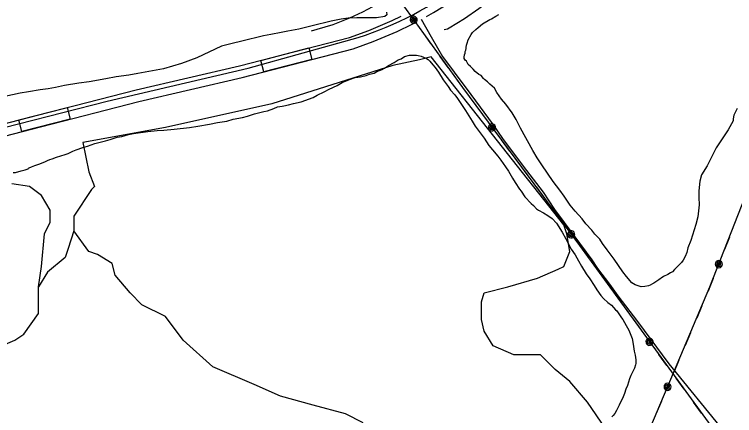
# Model space of a CAD drawing. Extents: x 3250478 to 3288318, y 788638 to 816472.
# Drawn here: x 3277399 to 3279207, y 810787 to 811795 of the extents above; entities that cross this region are included whole.
import ezdxf

# ---------------------------------------------------------------- set-up
doc = ezdxf.new("R2010")
doc.units = 0
for name, color, linetype in [('V-ROAD-CNTR', 7, 'Continuous'), ('V-SITE-VEGE', 7, 'Continuous'), ('V-TOPO-SHOR', 7, 'Continuous'), ('V-UTIL-LINE', 7, 'Continuous')]:
    doc.layers.add(name, color=color, linetype=linetype)

msp = doc.modelspace()

# ---------------------------------------------------------------- linework, layer by layer
at = {"layer": 'V-ROAD-CNTR'}
for points in [[(3278433.4, 811789.7), (3278451.2, 811799.7), (3278536.6, 811852.4), (3278625.1, 811920), (3278657.5, 811949.4), (3278684.5, 811980.7), (3278722.1, 812026.8), (3278747.2, 812061.7), (3278828.1, 812194.2)], [(3275713.1, 811107.5), (3275770.5, 811119.6), (3275826.2, 811133), (3275906.5, 811152.4), (3275976.3, 811167.1), (3276051.9, 811187.1), (3276134.8, 811208.5), (3276233.2, 811232.6), (3276317.3, 811252.6), (3276410.5, 811278.1), (3276472, 811293), (3276801.9, 811377.5), (3276988.8, 811423.2), (3277253.4, 811489), (3277456.8, 811541.7), (3277704.8, 811605.1), (3277963.8, 811665.3), (3278240.3, 811736.8), (3278289, 811754.4), (3278347.7, 811779), (3278370, 811790.1)], [(3275719.3, 811078.1), (3275777.1, 811090.3), (3275833.3, 811103.8), (3275913.2, 811123.1), (3275983.2, 811137.9), (3276059.5, 811158.1), (3276142.2, 811179.4), (3276240.2, 811203.4), (3276324.8, 811223.6), (3276418, 811249), (3276479.3, 811263.9), (3276809.2, 811348.4), (3276996, 811394.1), (3277260.8, 811459.9), (3277464.3, 811512.6), (3277711.9, 811575.9), (3277971, 811636.1), (3278249.2, 811708.1), (3278299.9, 811726.5), (3278360.2, 811751.7), (3278397.3, 811770.1), (3278407.2, 811775.4)], [(3278420.1, 811782.3), (3278444.8, 811737.9), (3278461.2, 811710.7), (3278474, 811689.1), (3278503, 811649.9), (3278544.4, 811593.3), (3278600.4, 811517.4), (3278624.3, 811483.3), (3278676.4, 811413.9), (3278726.6, 811348.6), (3278755, 811305), (3278803.6, 811239.9), (3278848.3, 811178.5), (3278863, 811156.3), (3278892.8, 811117), (3278913.3, 811087.9), (3278962.8, 811023.6)], [(3274560.9, 811557.2), (3274664.4, 811519.2), (3274791.6, 811469.9), (3275154.4, 811315.2), (3275490.2, 811169.5), (3275638, 811110.3), (3275719.2, 811101.4), (3275827.7, 811123.8), (3276119.4, 811193.1), (3276590, 811315.2), (3276809, 811371.1), (3277297.1, 811491.4), (3277632.2, 811576.9), (3277985.9, 811659.5), (3278262.2, 811736.7)], [(3278962.8, 811023.6), (3279041.4, 810917.3), (3279177.7, 810749.9), (3279202.1, 810699.1), (3279261.7, 810614), (3279412.3, 810413.1), (3279597.3, 810161.5), (3279821.4, 809857.1), (3279945.4, 809686.4), (3279989, 809620.7), (3280067.7, 809498.1), (3280226.7, 809202.5)]]:
    msp.add_lwpolyline(points, dxfattribs=at)
for points in [[(3278017.3, 811679.1), (3278138.3, 811710.4), (3278145.9, 811681.4), (3278024.9, 811650.1)], [(3277410.5, 811529.8), (3277531.6, 811560.8), (3277539.1, 811531.7), (3277418, 811500.8)]]:
    msp.add_lwpolyline(points, close=True, dxfattribs=at)
msp.add_arc((3277985.8, 812593.3), 900.1, 287.8825, 306.9855, dxfattribs=at)
at = {"layer": 'V-SITE-VEGE'}
for p, q in [((3278236.5, 811785.1), (3278219.2, 811782.7)), ((3278258.7, 811786.2), (3278236.5, 811785.1)), ((3278308, 811785.9), (3278258.7, 811786.2)), ((3278329, 811789.5), (3278308, 811785.9)), ((3278334, 811793.2), (3278329, 811789.5)), ((3278332.8, 811800.6), (3278334, 811793.2)), ((3278596.6, 811783.4), (3278607.2, 811790.1)), ((3278607.2, 811790.1), (3278614.8, 811794.6)), ((3278159.9, 811769.4), (3278146.3, 811765.8)), ((3278180.9, 811774.3), (3278159.9, 811769.4)), ((3278194.5, 811777.9), (3278180.9, 811774.3)), ((3278219.2, 811782.7), (3278194.5, 811777.9)), ((3278563.2, 811762), (3278573.8, 811771)), ((3278573.8, 811771), (3278592, 811781.7)), ((3278592, 811781.7), (3278596.6, 811783.4)), ((3278068.4, 811749), (3278042.5, 811744.2)), ((3278085.7, 811752.6), (3278068.4, 811749)), ((3278112.9, 811757.4), (3278085.7, 811752.6)), ((3278126.5, 811761), (3278112.9, 811757.4)), ((3278146.3, 811765.8), (3278126.5, 811761)), ((3278545.6, 811744.3), (3278549.1, 811748.9)), ((3278549.1, 811748.9), (3278557.4, 811756.3)), ((3278557.4, 811756.3), (3278563.2, 811762)), ((3278024, 811740.6), (3277969.6, 811727.3)), ((3278042.5, 811744.2), (3278024, 811740.6)), ((3278535.3, 811722.5), (3278538.4, 811730.6)), ((3278538.4, 811730.6), (3278545.6, 811744.3)), ((3277918.9, 811715.2), (3277857.1, 811685.9)), ((3277946.1, 811721.2), (3277918.9, 811715.2)), ((3277969.6, 811727.3), (3277946.1, 811721.2)), ((3278532.8, 811711.6), (3278533.5, 811717.3)), ((3278533.5, 811717.3), (3278535.3, 811722.5)), ((3278529, 811693.1), (3278530.2, 811697.1)), ((3278530.2, 811697.1), (3278530.9, 811701.2)), ((3278530.9, 811701.2), (3278532.1, 811704.6)), ((3278532.1, 811704.6), (3278532.8, 811708.7)), ((3278532.8, 811708.7), (3278532.8, 811711.6)), ((3277857.1, 811685.9), (3277818.7, 811671.3)), ((3278527.7, 811687.3), (3278529, 811693.1)), ((3278527.7, 811683.9), (3278527.7, 811687.3)), ((3278530.5, 811679.8), (3278527.7, 811683.9)), ((3278533.9, 811676.8), (3278530.5, 811679.8)), ((3278538.4, 811669.2), (3278533.9, 811676.8)), ((3277773, 811658), (3277708.8, 811646)), ((3277818.7, 811671.3), (3277773, 811658)), ((3278543.5, 811663.9), (3278538.4, 811669.2)), ((3278550.9, 811656.8), (3278543.5, 811663.9)), ((3277686.5, 811642.4), (3277654.4, 811637.7)), ((3277708.8, 811646), (3277686.5, 811642.4)), ((3278556, 811650.9), (3278550.9, 811656.8)), ((3278564.6, 811643.8), (3278556, 811650.9)), ((3278570.3, 811640.8), (3278564.6, 811643.8)), ((3278576.6, 811633.8), (3278570.3, 811640.8)), ((3277560.5, 811622.1), (3277524.7, 811616.1)), ((3277586.5, 811625.7), (3277560.5, 811622.1)), ((3277628.5, 811632.9), (3277586.5, 811625.7)), ((3277654.4, 811637.7), (3277628.5, 811632.9)), ((3278578.9, 811631.4), (3278576.6, 811633.8)), ((3278586.3, 811624.9), (3278578.9, 811631.4)), ((3278592.5, 811619.6), (3278586.3, 811624.9)), ((3277464.2, 811605.4), (3277434.6, 811600.6)), ((3277484, 811607.7), (3277464.2, 811605.4)), ((3277502.5, 811611.3), (3277484, 811607.7)), ((3277524.7, 811616.1), (3277502.5, 811611.3)), ((3278603.9, 811609), (3278592.5, 811619.6)), ((3278610.1, 811598.4), (3278603.9, 811609)), ((3277413.6, 811597), (3277375.3, 811588.6)), ((3277434.6, 811600.6), (3277413.6, 811597)), ((3278622, 811581.4), (3278610.1, 811598.4)), ((3278632.7, 811569.1), (3278622, 811581.4)), ((3278648.6, 811547.4), (3278632.7, 811569.1)), ((3279213.3, 811558.6), (3279204.9, 811542)), ((3278658.1, 811531), (3278648.6, 811547.4)), ((3279203, 811532.8), (3279202.9, 811527)), ((3279204.9, 811542), (3279203, 811532.8)), ((3278669.3, 811509.4), (3278658.1, 811531)), ((3279202.9, 811527), (3279190.9, 811505.2)), ((3278700.7, 811453.2), (3278669.3, 811509.4)), ((3279190.9, 811505.2), (3279177.2, 811484.6)), ((3279177.2, 811484.6), (3279160.6, 811460)), ((3279160.6, 811460), (3279156.4, 811451.4)), ((3278711.4, 811434.5), (3278700.7, 811453.2)), ((3279156.4, 811451.4), (3279146.2, 811431.3)), ((3278722.6, 811416.9), (3278711.4, 811434.5)), ((3279146.2, 811431.3), (3279137.7, 811414.1)), ((3278751.4, 811374.7), (3278722.6, 811416.9)), ((3279137.7, 811414.1), (3279124, 811391.8)), ((3279124, 811391.8), (3279119.1, 811376.2)), ((3278767.8, 811353), (3278751.4, 811374.7)), ((3279119.1, 811376.2), (3279116.9, 811351.9)), ((3278779.1, 811338.3), (3278767.8, 811353)), ((3279116.9, 811351.9), (3279117.2, 811334.6)), ((3278794.4, 811315.5), (3278779.1, 811338.3)), ((3279117.2, 811334.6), (3279118, 811316.6)), ((3278806.3, 811300.8), (3278794.4, 811315.5)), ((3279118, 811316.6), (3279114, 811286)), ((3278823.9, 811281.3), (3278806.3, 811300.8)), ((3278833.5, 811269), (3278823.9, 811281.3)), ((3279114, 811286), (3279109.6, 811267.5)), ((3278848.2, 811252.5), (3278833.5, 811269)), ((3279109.6, 811267.5), (3279096.7, 811226.7)), ((3278856.2, 811243.1), (3278848.2, 811252.5)), ((3278868.1, 811230.2), (3278856.2, 811243.1)), ((3278875.4, 811219.1), (3278868.1, 811230.2)), ((3279096.7, 811226.7), (3279089.5, 811208.3)), ((3278886.7, 811203.2), (3278875.4, 811219.1)), ((3279089.5, 811208.3), (3279086.4, 811196.7)), ((3278904.3, 811180.3), (3278886.7, 811203.2)), ((3279086.4, 811196.7), (3279082.7, 811187)), ((3278926.3, 811148.1), (3278904.3, 811180.3)), ((3279073.2, 811172.1), (3279067.3, 811165.8)), ((3279077.3, 811177.2), (3279073.2, 811172.1)), ((3279082.7, 811187), (3279077.3, 811177.2)), ((3279056.1, 811153.9), (3279050.8, 811148.7)), ((3279057.8, 811156.1), (3279056.1, 811153.9)), ((3279063.1, 811161.8), (3279057.8, 811156.1)), ((3279067.3, 811165.8), (3279063.1, 811161.8)), ((3278935.3, 811136.9), (3278926.3, 811148.1)), ((3278948.9, 811121), (3278935.3, 811136.9)), ((3279028.5, 811136.4), (3279022.7, 811132.5)), ((3279039.1, 811142), (3279028.5, 811136.4)), ((3279046.1, 811145.9), (3279039.1, 811142)), ((3279050.8, 811148.7), (3279046.1, 811145.9)), ((3278957.5, 811115.7), (3278948.9, 811121)), ((3278972.5, 811110.8), (3278957.5, 811115.7)), ((3279000.4, 811117.8), (3278994.6, 811115)), ((3279003.9, 811120.1), (3279000.4, 811117.8)), ((3279016.8, 811127.9), (3279003.9, 811120.1)), ((3279020.3, 811130.8), (3279016.8, 811127.9)), ((3279022.7, 811132.5), (3279020.3, 811130.8)), ((3278981.2, 811111.8), (3278972.5, 811110.8)), ((3278990.5, 811113.3), (3278981.2, 811111.8)), ((3278994.6, 811115), (3278990.5, 811113.3))]:
    msp.add_line(p, q, dxfattribs=at)
for points in [[(3277774, 811503.6), (3277800.1, 811506.6), (3277838.9, 811510.6), (3277859.2, 811513.7), (3277888.9, 811518.9), (3277908.6, 811523.2), (3277932.4, 811526.8), (3277948.2, 811531.8), (3277972, 811536), (3277984.2, 811539.2), (3278001.7, 811545.3), (3278012.1, 811547.4), (3278025.5, 811551.2), (3278034.2, 811552.8), (3278050, 811558.3), (3278059.9, 811562.2), (3278071.5, 811564.3), (3278075, 811565.4), (3278087.2, 811567.5), (3278099.4, 811570.7), (3278119.2, 811575), (3278148.9, 811586.1), (3278158.8, 811591.7), (3278176.4, 811600.6), (3278189.2, 811606.8), (3278209.1, 811616.3), (3278221.4, 811623.6), (3278240.6, 811631.3), (3278252.3, 811635.7), (3278258.1, 811637.4), (3278261, 811637.3), (3278267.9, 811637.8), (3278281.9, 811641), (3278290, 811644.3), (3278301.7, 811647), (3278308.7, 811650.9), (3278318, 811654.3), (3278322.1, 811655.9), (3278328, 811659.3), (3278330.9, 811661.5), (3278338.5, 811666), (3278352, 811673.9), (3278362.5, 811680.7), (3278369.5, 811683.4), (3278378.3, 811688.5), (3278390.5, 811692.3), (3278408.4, 811692), (3278412.5, 811691.3), (3278420, 811689.5), (3278433.2, 811683.5), (3278437.8, 811681.1), (3278441.8, 811676.9), (3278449.1, 811668.1), (3278454.8, 811661.6), (3278463.8, 811649.3), (3278475.6, 811630), (3278480.2, 811623.6), (3278488.1, 811613.6), (3278493.7, 811604.8), (3278504.5, 811593), (3278511.3, 811583.6), (3278519.8, 811571.3), (3278524.8, 811563.1), (3278531.6, 811553.1), (3278547.9, 811526.8), (3278555.2, 811513.9), (3278568.2, 811496.9), (3278577.8, 811484), (3278589.7, 811465.8), (3278598.7, 811454.7), (3278612.3, 811438.8), (3278620.3, 811428.8), (3278631.5, 811411.8), (3278639.5, 811401.3), (3278649.6, 811383.7), (3278655.7, 811372.6), (3278667, 811355.6), (3278671, 811350.9), (3278680.6, 811336.8), (3278695.9, 811319.8), (3278702.2, 811315), (3278709.6, 811306.8), (3278714.7, 811303.2), (3278727.3, 811296.6), (3278738.2, 811290.1), (3278749.1, 811282.3), (3278759.3, 811270.6), (3278773.9, 811247.7), (3278783.5, 811230.8), (3278796.9, 811205.6), (3278806.5, 811191), (3278814.9, 811175.8), (3278822.8, 811162.9), (3278834, 811143), (3278843, 811130.7), (3278854.3, 811113.7), (3278861.1, 811103.1), (3278870.7, 811089.1), (3278877.5, 811081.4), (3278888.3, 811071.4), (3278897.4, 811064.9)], [(3277396.3, 811397.5), (3277402.1, 811398), (3277416, 811401.8), (3277425.9, 811404.5), (3277433.5, 811407.3), (3277434.7, 811408.4), (3277436.4, 811409.5), (3277442.3, 811412.3), (3277450.4, 811415.1), (3277460.4, 811418.9), (3277475.5, 811424.5), (3277481.9, 811427.8), (3277488.3, 811430), (3277494.2, 811432.2), (3277505.2, 811436.1), (3277526.2, 811442.7), (3277533.8, 811445.4), (3277545.5, 811451), (3277554.2, 811454.3), (3277571.1, 811460.4), (3277582.8, 811464.2), (3277601.4, 811470.8), (3277627.6, 811477.3), (3277639.2, 811480.6), (3277657.3, 811486), (3277668.9, 811488.2), (3277685.2, 811493.1), (3277698.5, 811495.7), (3277734.5, 811500.9), (3277757.7, 811503.3), (3277774, 811503.6)], [(3278897.4, 811064.9), (3278907.6, 811053.1), (3278911.1, 811050.1), (3278922.9, 811033.1), (3278926.3, 811028.4), (3278934.7, 811013.2), (3278941.5, 811001.5), (3278949.2, 810981.1), (3278952.4, 810966.6), (3278955, 810949.2), (3278957.1, 810939.3), (3278958.7, 810927.7), (3278958.5, 810917.9), (3278957.9, 810915), (3278955.4, 810906.3), (3278952.4, 810900), (3278946.4, 810888)], [(3278946.4, 810888), (3278943.3, 810879.9), (3278937.8, 810862.6), (3278933.6, 810854), (3278930.5, 810842.5), (3278926.9, 810834.5), (3278917.2, 810813.8), (3278910.6, 810800), (3278906.4, 810792.6), (3278902.3, 810787.4), (3278898.8, 810784.6)]]:
    msp.add_lwpolyline(points, dxfattribs=at)
at = {"layer": 'V-TOPO-SHOR'}
for points in [[(3278329.7, 811832.6), (3278298.2, 811813.9), (3278272.7, 811800.4), (3278240.4, 811785.4), (3278198.4, 811768.6), (3278157.9, 811756.3), (3278144.3, 811752.7)], [(3278478.2, 811757.1), (3278486, 811758.6), (3278490.3, 811760.7), (3278529, 811784.7), (3278564.8, 811809.8), (3278602.5, 811838.5)], [(3278882.3, 810754.6), (3278837.8, 810821.3), (3278793.4, 810873.2), (3278756.3, 810902.8), (3278719.3, 810939.9), (3278674.8, 810939.9), (3278652.6, 810939.9), (3278600.7, 810962.1), (3278578.5, 810999.1), (3278571.1, 811028.8), (3278571.1, 811073.2), (3278578.5, 811095.5), (3278637.8, 811110.3), (3278711.9, 811132.5), (3278763.7, 811154.7), (3278778.5, 811162.1), (3278793.4, 811199.2), (3278786, 811243.6), (3278778.5, 811265.9), (3278445.1, 811688.2), (3278415.5, 811680.8), (3278348.8, 811666), (3278045, 811569.7), (3277778.3, 811510.4), (3277570.8, 811473.3), (3277585.6, 811399.2), (3277600.5, 811362.2), (3277593, 811354.8), (3277548.6, 811288.1), (3277548.6, 811251.1), (3277533.8, 811206.6), (3277526.4, 811184.4), (3277481.9, 811147.3), (3277459.7, 811110.3)], [(3277348.5, 810954.7), (3277400.4, 810976.9), (3277422.6, 810991.7), (3277459.7, 811043.6), (3277459.7, 811110.3), (3277467.1, 811162.1), (3277474.5, 811243.6), (3277489.3, 811273.3), (3277489.3, 811302.9), (3277467.1, 811340), (3277437.5, 811362.2), (3277393, 811369.6)], [(3278274.7, 810769.4), (3278230.3, 810791.7), (3278148.8, 810813.9), (3278067.2, 810836.1), (3278000.6, 810865.8), (3277896.8, 810910.2), (3277822.7, 810976.9), (3277778.3, 811036.2), (3277719, 811065.8), (3277689.4, 811095.5), (3277652.3, 811139.9), (3277644.9, 811169.6), (3277607.9, 811191.8), (3277585.6, 811199.2), (3277548.6, 811251.1)]]:
    msp.add_lwpolyline(points, dxfattribs=at)
at = {"layer": 'V-UTIL-LINE'}
for points in [[(3275633.2, 809683.1), (3277997.8, 810140.1), (3278797.8, 810290.6), (3279144.9, 811110.6), (3279530.1, 812094.2), (3279575.7, 812201.8)], [(3278097.1, 812202.2), (3278175.8, 812094.2), (3278523.5, 811611.2), (3278817.3, 811214.6), (3279189.3, 810702.7), (3279560.4, 810203.4), (3279914.9, 809719), (3280187.6, 809285.3), (3280419.9, 808793.6), (3280629.5, 808284.8), (3280821.4, 807846.5)], [(3278401.3, 811781), (3278402.3, 811783.7), (3278400, 811783.1), (3278399.2, 811780.5), (3278401.1, 811778.3), (3278404, 811780.2), (3278404.8, 811784.8), (3278401.1, 811786.9), (3278396.6, 811785.2), (3278395.6, 811780.7), (3278397.4, 811776.6), (3278402, 811775.4), (3278406.7, 811778.3), (3278408.6, 811786.2), (3278406, 811788.6), (3278402.7, 811789.9), (3278399.2, 811789.8), (3278396, 811788.3), (3278393.6, 811785.7), (3278392.4, 811782.4), (3278392.5, 811778.9), (3278394, 811775.7), (3278396.6, 811773.3), (3278399.8, 811772.1), (3278403.4, 811772.2), (3278406.5, 811773.7), (3278408.9, 811776.3), (3278410.2, 811779.5), (3278410.1, 811783.1), (3278408.6, 811786.2)], [(3278424.1, 811749.3), (3278443.9, 811721.8)], [(3278467.3, 811689.3), (3278487.2, 811661.7)], [(3278510.5, 811629.2), (3278523.5, 811611.2), (3278530.5, 811601.7)], [(3278554.4, 811569.6), (3278574.6, 811542.3)], [(3278597.8, 811510.9), (3278598.7, 811513.7), (3278596.5, 811513), (3278595.7, 811510.4), (3278597.7, 811508.2), (3278600.5, 811510.1), (3278601.3, 811514.7), (3278597.6, 811516.8), (3278593, 811515.1), (3278592.1, 811510.6), (3278593.9, 811506.5), (3278598.6, 811505.3), (3278603.2, 811508.3), (3278605, 811516.3), (3278602.4, 811518.6), (3278599.1, 811519.8), (3278595.6, 811519.7), (3278592.5, 811518.2), (3278590.1, 811515.6), (3278588.9, 811512.3), (3278589.1, 811508.7), (3278590.6, 811505.6), (3278593.2, 811503.2), (3278596.5, 811502), (3278600, 811502.2), (3278603.2, 811503.7), (3278605.5, 811506.3), (3278606.7, 811509.6), (3278606.5, 811513.1), (3278605, 811516.3)], [(3278621, 811479.6), (3278641.3, 811452.3)], [(3278665.1, 811420.1), (3278685.3, 811392.8)], [(3278709.1, 811360.7), (3278729.4, 811333.4)], [(3278753.2, 811301.2), (3278773.4, 811273.9)], [(3278796.6, 811242.5), (3278797.5, 811245.3), (3278795.3, 811244.6), (3278794.5, 811242), (3278796.5, 811239.9), (3278799.3, 811241.7), (3278800.1, 811246.4), (3278796.4, 811248.4), (3278791.8, 811246.7), (3278790.9, 811242.2), (3278792.8, 811238.1), (3278797.4, 811236.9), (3278802, 811240), (3278803.8, 811247.9), (3278801.2, 811250.3), (3278797.9, 811251.4), (3278794.4, 811251.3), (3278791.3, 811249.8), (3278788.9, 811247.2), (3278787.7, 811243.9), (3278787.9, 811240.4), (3278789.4, 811237.2), (3278792, 811234.8), (3278795.3, 811233.6), (3278798.8, 811233.8), (3278802, 811235.3), (3278804.3, 811237.9), (3278805.5, 811241.2), (3278805.3, 811244.7), (3278803.8, 811247.9)], [(3279193.9, 811235.7), (3279181.5, 811204)], [(3278819.8, 811211.2), (3278839.8, 811183.7)], [(3279167.3, 811167.7), (3279170.1, 811168.4), (3279168.3, 811169.9), (3279165.7, 811169.2), (3279164.9, 811166.4), (3279168, 811165), (3279172.4, 811166.8), (3279172.1, 811171), (3279168.2, 811174), (3279163.9, 811172.3), (3279161.5, 811168.6), (3279163, 811164), (3279168, 811161.7), (3279175.7, 811164.4), (3279176.3, 811167.9), (3279175.5, 811171.3), (3279173.5, 811174.2), (3279170.6, 811176.1), (3279167.1, 811176.7), (3279163.7, 811176), (3279160.8, 811174), (3279158.9, 811171), (3279158.3, 811167.5), (3279159, 811164.1), (3279161, 811161.2), (3279164, 811159.3), (3279167.5, 811158.7), (3279170.9, 811159.5), (3279173.8, 811161.5), (3279175.7, 811164.4)], [(3278863.3, 811151.3), (3278883.3, 811123.8)], [(3279153.1, 811131.4), (3279144.9, 811110.6), (3279140.4, 811099.9)], [(3278906.8, 811091.5), (3278926.8, 811064)], [(3279124.8, 811063), (3279111.5, 811031.7)], [(3278950.3, 811031.6), (3278970.3, 811004.1)], [(3279095.9, 810994.9), (3279082.7, 810963.6)], [(3278993.2, 810972.5), (3278994.2, 810975.2), (3278991.9, 810974.6), (3278991.1, 810972), (3278993, 810969.8), (3278995.9, 810971.7), (3278996.7, 810976.3), (3278993, 810978.4), (3278988.5, 810976.7), (3278987.5, 810972.2), (3278989.3, 810968.1), (3278994, 810966.9), (3278998.6, 810969.9), (3279000.5, 810977.8), (3278997.9, 810980.2), (3278994.6, 810981.4), (3278991.1, 810981.3), (3278987.9, 810979.8), (3278985.5, 810977.2), (3278984.3, 810973.9), (3278984.5, 810970.4), (3278985.9, 810967.2), (3278988.5, 810964.9), (3278991.8, 810963.6), (3278995.3, 810963.8), (3278998.5, 810965.3), (3279000.9, 810967.8), (3279002.1, 810971.1), (3279002, 810974.6), (3279000.5, 810977.8)], [(3279016.1, 810941), (3279036.1, 810913.5)], [(3279067.1, 810926.7), (3279053.8, 810895.4)], [(3279059.6, 810881.1), (3279079.6, 810853.6)], [(3279038.6, 810859.5), (3279041.5, 810860.1), (3279039.8, 810861.7), (3279037.1, 810861.1), (3279036.2, 810858.2), (3279039.3, 810856.8), (3279043.7, 810858.4), (3279043.6, 810862.7), (3279039.8, 810865.7), (3279035.4, 810864.2), (3279032.8, 810860.6), (3279034.2, 810855.9), (3279039.2, 810853.5), (3279046.9, 810856), (3279047.6, 810859.4), (3279047, 810862.9), (3279045, 810865.8), (3279042.1, 810867.8), (3279038.7, 810868.5), (3279035.3, 810867.8), (3279032.3, 810865.9), (3279030.3, 810863), (3279029.6, 810859.6), (3279030.3, 810856.1), (3279032.2, 810853.2), (3279035.1, 810851.2), (3279038.6, 810850.5), (3279042, 810851.2), (3279044.9, 810853.1), (3279046.9, 810856)], [(3279023.4, 810823.6), (3279010.2, 810792.3)], [(3279103.1, 810821.3), (3279123.1, 810793.7)]]:
    msp.add_lwpolyline(points, dxfattribs=at)

doc.saveas('drawing.dxf')
